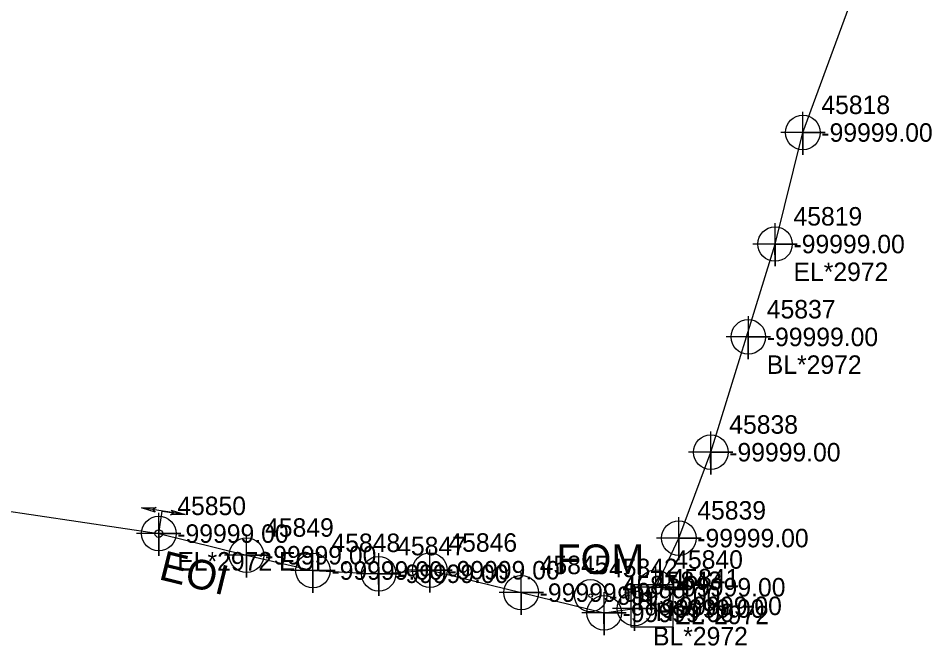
# Model space of a CAD drawing. Extents: x 2083698 to 2094313, y 743246 to 752873.
# Drawn here: x 2091681.6 to 2091805.2, y 751725.1 to 751810 of the extents above; entities that cross this region are included whole.
import ezdxf

# ---------------------------------------------------------------- set-up
doc = ezdxf.new("R2010")
doc.units = 0
for name, color, linetype in [('COGO Default Parcel', 7, 'Continuous'), ('Exist Property Iron Pin CELL', 7, 'Continuous'), ('Exist Property Iron Pin Cogo Elevation', 7, 'Continuous'), ('Exist Property Iron Pin Cogo Number', 7, 'Continuous'), ('Exist Right of Way Line Leader', 7, 'Continuous'), ('Exist Right of Way Line Text', 7, 'Continuous'), ('Exist Utilities Other Located Object CELL', 7, 'Continuous'), ('Exist Utilities Other Located Object Text', 7, 'Continuous'), ('Exist Utilities Telephone Change of Service SUE CELL', 7, 'Continuous'), ('Exist Utilities Telephone UG Conduit SUE LOS B', 7, 'Continuous'), ('Exist Utilities Telephone UG Conduit SUE LOS B Text', 7, 'Continuous'), ('Exist Utilities Telephone UG Conduit SUE LOS C', 7, 'Continuous'), ('Scratch_Level_0', 7, 'Continuous'), ('Scratch_Level_2', 7, 'Continuous'), ('Scratch_Level_3', 7, 'Continuous')]:
    doc.layers.add(name, color=color, linetype=linetype)

msp = doc.modelspace()

# ---------------------------------------------------------------- linework, layer by layer
at = {"layer": 'Exist Property Iron Pin CELL'}
for p, q in [((2091764.52, 751733.37), (2091764.52, 751727.65)), ((2091770.24, 751733.37), (2091764.52, 751733.37)), ((2091770.24, 751727.65), (2091770.24, 751733.37)), ((2091767.38, 751730.51), (2091767.38, 751730.51)), ((2091764.52, 751727.65), (2091770.24, 751727.65))]:
    msp.add_line(p, q, dxfattribs=at)
at = {"layer": 'Exist Right of Way Line Text'}
for points in [[(2091787.75, 751797.37), (2091787.78, 751791.56), (2091787.76, 751794.56), (2091790.78, 751794.56), (2091784.78, 751794.56)], [(2091783.98, 751782.28), (2091784.01, 751776.47), (2091784, 751779.47), (2091787.01, 751779.47), (2091781.01, 751779.47)], [(2091780.37, 751769.71), (2091780.4, 751763.9), (2091780.38, 751766.9), (2091783.4, 751766.9), (2091777.4, 751766.9)], [(2091775.29, 751754.11), (2091775.32, 751748.3), (2091775.3, 751751.3), (2091778.32, 751751.3), (2091772.32, 751751.3)], [(2091700.63, 751743.1), (2091700.66, 751737.29), (2091700.64, 751740.29), (2091703.66, 751740.29), (2091697.66, 751740.29)], [(2091770.96, 751742.49), (2091771, 751736.68), (2091770.98, 751739.68), (2091774, 751739.68), (2091768, 751739.68)], [(2091712.49, 751740.17), (2091712.53, 751734.36), (2091712.51, 751737.36), (2091715.53, 751737.36), (2091709.53, 751737.36)], [(2091721.47, 751738.11), (2091721.51, 751732.29), (2091721.49, 751735.29), (2091724.51, 751735.29), (2091718.51, 751735.29)], [(2091737.29, 751738.15), (2091737.33, 751732.33), (2091737.31, 751735.33), (2091740.33, 751735.33), (2091734.33, 751735.33)], [(2091730.37, 751737.66), (2091730.4, 751731.85), (2091730.39, 751734.85), (2091733.4, 751734.85), (2091727.4, 751734.85)], [(2091767.84, 751735.84), (2091767.87, 751730.03), (2091767.86, 751733.03), (2091770.87, 751733.03), (2091764.87, 751733.03)], [(2091749.65, 751735.12), (2091749.68, 751729.3), (2091749.66, 751732.3), (2091752.68, 751732.3), (2091746.68, 751732.3)], [(2091764.97, 751732.96), (2091765.01, 751727.15), (2091764.99, 751730.15), (2091768.01, 751730.15), (2091762.01, 751730.15)], [(2091760.85, 751732.38), (2091760.89, 751726.56), (2091760.87, 751729.56), (2091763.89, 751729.56), (2091757.89, 751729.56)]]:
    msp.add_lwpolyline(points, dxfattribs=at)
for centre in [(2091787.78, 751794.56), (2091784.01, 751779.47), (2091780.4, 751766.9), (2091775.32, 751751.3), (2091700.66, 751740.29), (2091771, 751739.68), (2091712.53, 751737.36), (2091737.33, 751735.33), (2091721.51, 751735.29), (2091730.4, 751734.85), (2091767.87, 751733.03), (2091749.68, 751732.3), (2091760.89, 751729.56), (2091765.01, 751730.15)]:
    msp.add_circle(centre, 2.34, dxfattribs=at)
at = {"layer": 'Exist Utilities Other Located Object CELL'}
for radius in [2.18, 0.24]:
    msp.add_circle((2091759.06, 751731.88), radius, dxfattribs=at)
at = {"layer": 'Exist Utilities Telephone Change of Service SUE CELL'}
for p, q in [((2091704.22, 751742.88), (2091698.32, 751743.76)), ((2091700.66, 751740.29), (2091701.11, 751743.34)), ((2091701.11, 751743.34), (2091704.22, 751742.88)), ((2091700.66, 751740.29), (2091700.66, 751740.29))]:
    msp.add_line(p, q, dxfattribs=at)
for points in [[(2091698.32, 751743.76), (2091700.32, 751743.81), (2091699.85, 751743.53), (2091700.18, 751743.17)], [(2091704.22, 751742.88), (2091702.22, 751742.83), (2091702.68, 751743.11), (2091702.35, 751743.47)]]:
    msp.add_lwpolyline(points, close=True, dxfattribs=at)
msp.add_circle((2091700.66, 751740.29), 0.517, dxfattribs=at)
at = {"layer": 'Exist Utilities Telephone UG Conduit SUE LOS B'}
for points in [[(2091784.01, 751779.47), (2091787.78, 751794.56), (2091795.45, 751815.45), (2091798.31, 751822.68), (2091800.97, 751824.84), (2091804.29, 751824.17)], [(2091767.87, 751733.03), (2091771, 751739.68), (2091775.32, 751751.3), (2091784.01, 751779.47)], [(2091700.66, 751740.29), (2091712.53, 751737.36), (2091721.51, 751735.29), (2091730.4, 751734.85), (2091737.33, 751735.33), (2091749.68, 751732.3), (2091760.89, 751729.56), (2091765.01, 751730.15)]]:
    msp.add_lwpolyline(points, dxfattribs=at)
at = {"layer": 'Exist Utilities Telephone UG Conduit SUE LOS C'}
msp.add_line((2091489.99, 751771.55), (2091700.66, 751740.29), dxfattribs=at)

# ---------------------------------------------------------------- texts
at = {"layer": 'COGO Default Parcel'}
msp.add_text('45842', height=2.5, dxfattribs=at).set_placement((2091761.56, 751734.39))
at = {"layer": 'Exist Property Iron Pin CELL'}
for p in [(2091765.29, 751729.92), (2091767.87, 751728.45)]:
    msp.add_text('H', height=2.5, dxfattribs=at).set_placement(p)
at = {"layer": 'Exist Property Iron Pin Cogo Elevation'}
msp.add_text('-99999.00', height=2.5, dxfattribs=at).set_placement((2091769.88, 751729.26))
at = {"layer": 'Exist Property Iron Pin Cogo Number'}
msp.add_text('45841', height=2.5, dxfattribs=at).set_placement((2091769.88, 751733.01))
at = {"layer": 'Exist Right of Way Line Leader'}
for s, p in [('45818', (2091790.28, 751797.06)), ('45819', (2091786.51, 751781.97)), ('45837', (2091782.9, 751769.4)), ('45838', (2091777.82, 751753.8)), ('45850', (2091703.16, 751742.79)), ('45839', (2091773.5, 751742.18)), ('45849', (2091715.03, 751739.86)), ('45848', (2091724.01, 751737.79)), ('45846', (2091739.83, 751737.83)), ('45847', (2091732.9, 751737.35)), ('45840', (2091770.37, 751735.53)), ('45845', (2091752.18, 751734.8)), ('45844', (2091763.39, 751732.06)), ('45843', (2091767.51, 751732.65))]:
    msp.add_text(s, height=2.5, dxfattribs=at).set_placement(p)
at = {"layer": 'Exist Utilities Other Located Object Text'}
msp.add_text('FOM', height=4, dxfattribs=at).set_placement((2091754.44, 751734.82))
at = {"layer": 'Exist Utilities Telephone UG Conduit SUE LOS B Text'}
msp.add_text('EOI', height=4, rotation=346.1252, dxfattribs=at).set_placement((2091700.52, 751734.14))
at = {"layer": 'Scratch_Level_0'}
msp.add_text('-99999.00', height=2.5, dxfattribs=at).set_placement((2091761.56, 751730.64))
at = {"layer": 'Scratch_Level_2'}
for p in [(2091790.28, 751793.31), (2091786.51, 751778.22), (2091782.9, 751765.65), (2091777.82, 751750.05), (2091703.16, 751739.04), (2091773.5, 751738.43), (2091715.03, 751736.11), (2091724.01, 751734.04), (2091739.83, 751734.08), (2091732.9, 751733.6), (2091770.37, 751731.78), (2091752.18, 751731.05), (2091763.39, 751728.31), (2091767.51, 751728.9)]:
    msp.add_text('-99999.00', height=2.5, dxfattribs=at).set_placement(p)
at = {"layer": 'Scratch_Level_3'}
for s, p in [('EL*2972', (2091786.51, 751774.47)), ('BL*2972', (2091782.9, 751761.9)), ('EL*2972 EOI', (2091703.16, 751735.29)), ('EL*2972', (2091770.37, 751728.03)), ('BL*2972', (2091767.51, 751725.15))]:
    msp.add_text(s, height=2.5, dxfattribs=at).set_placement(p)

doc.saveas('drawing.dxf')
